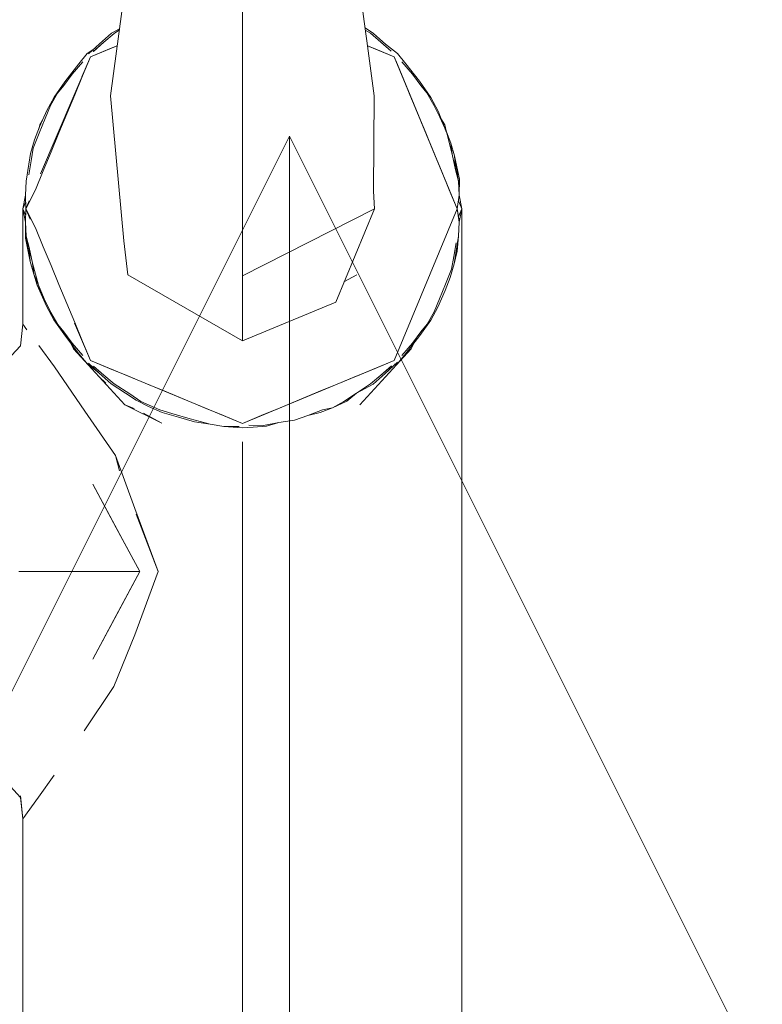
# Model space of a CAD drawing. Header units: millimetres. Extents: x 2 to 902, y -447 to 199.
# Tile 908 of 1056: x 69.4256 to 69.5238, y 146.0573 to 146.1875. Entities that reach past the tile are written whole.
import ezdxf

# ---------------------------------------------------------------- set-up
doc = ezdxf.new("R2010")
doc.units = ezdxf.units.MM
doc.header["$MEASUREMENT"] = 0
doc.layers.add('AF-Peça de utilização', color=9, linetype='Continuous', lineweight=18)
doc.layers.add('IFC-Elemento de mobília-Contorno', color=152, linetype='Continuous', lineweight=5)

msp = doc.modelspace()

# ---------------------------------------------------------------- linework, layer by layer
at = {"layer": 'AF-Peça de utilização'}
for p, q in [((69.46131, 146.17216), (69.39881, 146.04716)), ((69.46131, 145.92216), (69.46131, 146.17216)), ((69.52381, 146.04716), (69.46131, 146.17216))]:
    msp.add_line(p, q, dxfattribs=at)
at = {"layer": 'IFC-Elemento de mobília-Contorno', "color": 7, "lineweight": 5}
for p, q in [((69.45507, 146.17829), (69.45507, 146.19579)), ((69.45507, 146.17829), (69.45507, 146.19579)), ((69.43762, 146.17749), (69.43915, 146.18865)), ((69.43762, 146.17749), (69.43915, 146.18865)), ((69.47099, 146.18865), (69.4714, 146.18566)), ((69.47099, 146.18865), (69.4714, 146.18566)), ((69.43618, 146.18434), (69.43778, 146.18576)), ((69.43618, 146.18434), (69.43778, 146.18576)), ((69.43674, 146.18456), (69.43813, 146.18574)), ((69.43674, 146.18456), (69.43813, 146.18574)), ((69.43778, 146.18576), (69.43883, 146.18633)), ((69.43778, 146.18576), (69.43883, 146.18633)), ((69.43813, 146.18574), (69.43881, 146.1862)), ((69.43813, 146.18574), (69.43881, 146.1862)), ((69.47129, 146.18645), (69.47241, 146.18572)), ((69.47129, 146.18645), (69.47241, 146.18572)), ((69.47133, 146.18618), (69.47201, 146.18575)), ((69.47133, 146.18618), (69.47201, 146.18575)), ((69.4714, 146.18566), (69.47153, 146.18474)), ((69.4714, 146.18566), (69.47153, 146.18474)), ((69.47201, 146.18575), (69.47338, 146.18459)), ((69.47201, 146.18575), (69.47338, 146.18459)), ((69.47241, 146.18572), (69.47399, 146.18431)), ((69.47241, 146.18572), (69.47399, 146.18431)), ((69.43475, 146.18304), (69.43618, 146.18434)), ((69.43475, 146.18304), (69.43618, 146.18434)), ((69.43533, 146.18333), (69.43674, 146.18456)), ((69.43537, 146.18336), (69.43674, 146.18456)), ((69.47153, 146.18474), (69.47252, 146.17749)), ((69.47153, 146.18474), (69.47252, 146.17749)), ((69.47338, 146.18459), (69.47475, 146.18338)), ((69.47338, 146.18459), (69.47475, 146.18338)), ((69.47399, 146.18431), (69.47558, 146.18306)), ((69.47399, 146.18431), (69.47558, 146.18306)), ((69.43345, 146.18172), (69.43457, 146.18306)), ((69.43345, 146.18172), (69.43457, 146.18306)), ((69.43457, 146.18306), (69.43536, 146.18359)), ((69.43457, 146.18306), (69.43536, 146.18359)), ((69.43457, 146.18306), (69.43534, 146.18358)), ((69.43457, 146.18306), (69.43534, 146.18358)), ((69.43457, 146.18306), (69.43494, 146.18322)), ((69.43457, 146.18306), (69.43495, 146.18322)), ((69.43457, 146.18306), (69.43495, 146.18322)), ((69.43457, 146.18306), (69.43495, 146.18322)), ((69.43457, 146.18306), (69.43494, 146.18322)), ((69.43457, 146.18306), (69.43495, 146.18322)), ((69.43499, 146.18264), (69.43853, 146.18411)), ((69.43499, 146.18264), (69.43853, 146.18411)), ((69.43499, 146.18264), (69.4375, 146.18368)), ((69.43499, 146.18264), (69.4375, 146.18368)), ((69.4375, 146.18368), (69.43853, 146.18411)), ((69.4375, 146.18368), (69.43853, 146.18411)), ((69.47161, 146.18411), (69.47515, 146.18264)), ((69.47161, 146.18411), (69.47264, 146.18368)), ((69.47161, 146.18411), (69.47515, 146.18264)), ((69.47161, 146.18411), (69.47264, 146.18368)), ((69.47264, 146.18368), (69.47515, 146.18264)), ((69.47264, 146.18368), (69.47515, 146.18264)), ((69.47558, 146.18306), (69.47669, 146.18173)), ((69.47558, 146.18306), (69.47669, 146.18173)), ((69.4284, 146.16716), (69.43499, 146.18264)), ((69.43161, 146.17935), (69.43345, 146.18172)), ((69.43161, 146.17935), (69.43345, 146.18172)), ((69.43257, 146.18033), (69.43399, 146.18197)), ((69.43257, 146.18033), (69.43399, 146.18197)), ((69.43387, 146.18001), (69.43499, 146.18264)), ((69.43395, 146.18013), (69.43499, 146.18264)), ((69.43395, 146.18013), (69.43499, 146.18264)), ((69.47515, 146.18264), (69.47528, 146.18233)), ((69.47515, 146.18264), (69.47528, 146.18233)), ((69.47515, 146.18264), (69.48347, 146.16255)), ((69.47515, 146.18264), (69.47619, 146.18013)), ((69.47528, 146.18233), (69.47535, 146.18216)), ((69.47528, 146.18233), (69.47619, 146.18013)), ((69.47535, 146.18216), (69.48347, 146.16255)), ((69.47615, 146.18198), (69.47756, 146.18035)), ((69.47615, 146.18198), (69.47756, 146.18035)), ((69.47669, 146.18173), (69.47847, 146.17943)), ((69.47669, 146.18173), (69.47847, 146.17943)), ((69.43017, 146.1773), (69.43161, 146.17935)), ((69.43017, 146.1773), (69.43161, 146.17935)), ((69.43149, 146.17883), (69.43257, 146.18033)), ((69.43149, 146.17883), (69.43257, 146.18033)), ((69.43291, 146.17762), (69.43395, 146.18013)), ((69.43291, 146.17762), (69.43395, 146.18013)), ((69.47619, 146.18013), (69.47723, 146.17762)), ((69.47619, 146.18013), (69.47723, 146.17762)), ((69.47756, 146.18035), (69.47865, 146.17883)), ((69.47756, 146.18035), (69.47865, 146.17883)), ((69.47847, 146.17943), (69.48001, 146.17724)), ((69.47847, 146.17943), (69.48001, 146.17725)), ((69.42972, 146.17621), (69.43065, 146.17781)), ((69.42972, 146.17621), (69.43065, 146.17781)), ((69.43065, 146.17781), (69.43149, 146.17883)), ((69.43065, 146.17781), (69.43149, 146.17883)), ((69.45507, 146.16411), (69.45507, 146.17829)), ((69.45507, 146.16411), (69.45507, 146.17829)), ((69.47865, 146.17883), (69.47945, 146.17788)), ((69.47865, 146.17883), (69.47945, 146.17788)), ((69.47945, 146.17788), (69.48039, 146.17626)), ((69.47945, 146.17788), (69.48039, 146.17626)), ((69.42921, 146.17556), (69.43017, 146.1773)), ((69.42921, 146.17556), (69.43017, 146.1773)), ((69.43187, 146.1751), (69.43291, 146.17762)), ((69.43187, 146.1751), (69.43291, 146.17762)), ((69.43762, 146.17749), (69.43942, 146.15829)), ((69.43762, 146.17749), (69.43942, 146.15829)), ((69.47242, 146.16486), (69.47252, 146.17749)), ((69.47242, 146.16486), (69.47252, 146.17749)), ((69.47723, 146.17762), (69.47827, 146.1751)), ((69.47723, 146.17762), (69.47827, 146.1751)), ((69.48001, 146.17725), (69.48098, 146.17545)), ((69.48001, 146.17724), (69.48098, 146.17545)), ((69.42827, 146.17336), (69.42921, 146.17556)), ((69.42827, 146.17336), (69.42921, 146.17556)), ((69.42899, 146.17447), (69.42972, 146.17621)), ((69.42899, 146.17447), (69.42972, 146.17621)), ((69.48039, 146.17626), (69.48127, 146.17447)), ((69.48039, 146.17626), (69.48127, 146.17447)), ((69.48098, 146.17545), (69.48207, 146.17265)), ((69.48098, 146.17545), (69.48207, 146.17265)), ((69.4282, 146.17252), (69.42899, 146.17447)), ((69.4282, 146.17252), (69.42899, 146.17447)), ((69.42828, 146.17366), (69.42861, 146.17415)), ((69.42828, 146.17366), (69.42861, 146.17415)), ((69.42828, 146.17366), (69.42861, 146.17415)), ((69.42828, 146.17366), (69.42861, 146.17415)), ((69.43083, 146.17259), (69.43187, 146.1751)), ((69.43083, 146.17259), (69.43187, 146.1751)), ((69.47827, 146.1751), (69.47931, 146.17259)), ((69.47827, 146.1751), (69.47931, 146.17259)), ((69.48119, 146.17467), (69.48205, 146.1727)), ((69.48119, 146.17467), (69.48205, 146.1727)), ((69.48141, 146.17434), (69.48186, 146.17366)), ((69.48141, 146.17433), (69.48186, 146.17366)), ((69.48141, 146.17433), (69.48186, 146.17366)), ((69.48141, 146.17433), (69.48186, 146.17366)), ((69.42759, 146.17165), (69.42827, 146.17336)), ((69.42759, 146.17165), (69.42827, 146.17336)), ((69.42816, 146.1731), (69.42828, 146.17366)), ((69.42816, 146.1731), (69.42828, 146.17366)), ((69.42816, 146.17309), (69.42828, 146.17366)), ((69.42816, 146.1731), (69.42828, 146.17366)), ((69.42979, 146.17008), (69.43083, 146.17259)), ((69.42979, 146.17008), (69.43083, 146.17259)), ((69.47931, 146.17259), (69.48035, 146.17008)), ((69.47931, 146.17259), (69.48035, 146.17008)), ((69.48186, 146.17366), (69.48207, 146.17265)), ((69.48186, 146.17366), (69.48206, 146.17266)), ((69.48186, 146.17366), (69.48207, 146.17265)), ((69.48186, 146.17366), (69.48206, 146.17266)), ((69.48205, 146.1727), (69.48282, 146.16975)), ((69.48205, 146.1727), (69.48262, 146.17121)), ((69.48205, 146.1727), (69.48282, 146.16975)), ((69.48205, 146.1727), (69.48262, 146.17121)), ((69.42706, 146.16984), (69.42759, 146.17165)), ((69.42706, 146.16984), (69.42759, 146.17165)), ((69.4274, 146.17056), (69.4282, 146.17252)), ((69.4274, 146.17056), (69.4282, 146.17252)), ((69.42713, 146.16888), (69.4274, 146.17056)), ((69.42713, 146.16888), (69.4274, 146.17056)), ((69.42875, 146.16757), (69.42979, 146.17008)), ((69.42875, 146.16757), (69.42979, 146.17008)), ((69.48035, 146.17008), (69.48139, 146.16757)), ((69.48035, 146.17008), (69.48139, 146.16757)), ((69.48262, 146.17121), (69.48282, 146.16975)), ((69.48262, 146.17121), (69.48312, 146.16953)), ((69.48262, 146.17121), (69.48282, 146.16975)), ((69.48262, 146.17121), (69.48312, 146.16953)), ((69.42683, 146.16705), (69.42713, 146.16888)), ((69.42683, 146.16705), (69.42713, 146.16888)), ((69.42684, 146.16843), (69.42706, 146.16984)), ((69.42684, 146.16843), (69.42706, 146.16984)), ((69.48282, 146.16975), (69.48327, 146.1677)), ((69.48282, 146.16975), (69.48327, 146.1677)), ((69.48312, 146.16953), (69.48327, 146.1677)), ((69.48312, 146.16953), (69.48364, 146.1662)), ((69.48312, 146.16953), (69.48376, 146.16644)), ((69.48312, 146.16953), (69.48364, 146.1662)), ((69.48312, 146.16953), (69.48327, 146.1677)), ((69.48312, 146.16953), (69.48376, 146.16644)), ((69.4265, 146.1662), (69.42684, 146.16843)), ((69.4265, 146.1662), (69.42684, 146.16843)), ((69.42771, 146.16506), (69.42875, 146.16757)), ((69.42771, 146.16506), (69.42875, 146.16757)), ((69.48139, 146.16757), (69.48243, 146.16506)), ((69.48139, 146.16757), (69.48243, 146.16506)), ((69.48327, 146.1677), (69.48364, 146.1662)), ((69.48327, 146.1677), (69.48364, 146.1662)), ((69.42639, 146.16434), (69.4265, 146.1662)), ((69.42639, 146.16434), (69.4265, 146.1662)), ((69.48364, 146.1662), (69.48375, 146.16434)), ((69.48364, 146.1662), (69.48375, 146.16434)), ((69.48375, 146.16434), (69.48376, 146.16644)), ((69.48375, 146.16434), (69.48376, 146.16644)), ((69.42644, 146.16255), (69.42771, 146.16506)), ((69.42644, 146.16255), (69.42771, 146.16506)), ((69.47242, 146.16486), (69.47253, 146.16255)), ((69.47242, 146.16486), (69.47253, 146.16255)), ((69.48243, 146.16506), (69.48347, 146.16255)), ((69.48243, 146.16506), (69.48347, 146.16255)), ((69.42607, 146.16255), (69.42639, 146.16434)), ((69.42607, 146.16255), (69.42639, 146.16434)), ((69.42639, 146.16434), (69.42644, 146.16255)), ((69.42639, 146.16434), (69.42644, 146.16255)), ((69.42644, 146.16255), (69.42688, 146.1636)), ((69.42644, 146.16255), (69.42688, 146.1636)), ((69.45507, 146.15366), (69.45507, 146.16411)), ((69.45507, 146.15366), (69.45507, 146.16411)), ((69.48347, 146.16255), (69.48375, 146.16434)), ((69.48347, 146.16255), (69.48375, 146.16434)), ((69.48364, 146.1636), (69.48407, 146.16255)), ((69.48364, 146.1636), (69.48407, 146.16255)), ((69.48364, 146.1636), (69.48407, 146.16255)), ((69.48364, 146.1636), (69.48407, 146.16255)), ((69.48375, 146.16434), (69.48407, 146.16255)), ((69.48375, 146.16434), (69.48407, 146.16255)), ((69.42607, 146.16255), (69.42642, 146.16339)), ((69.42607, 146.16255), (69.42642, 146.16339)), ((69.42607, 146.16255), (69.42642, 146.16338)), ((69.42607, 146.16255), (69.42642, 146.16338)), ((69.42607, 146.15873), (69.42607, 146.16255)), ((69.42607, 146.16255), (69.42642, 146.16172)), ((69.42607, 146.16255), (69.42639, 146.16077)), ((69.42607, 146.16255), (69.42642, 146.16172)), ((69.42607, 146.15873), (69.42607, 146.16255)), ((69.42607, 146.16255), (69.42639, 146.16077)), ((69.42607, 146.16255), (69.42642, 146.16172)), ((69.42607, 146.16255), (69.42642, 146.16172)), ((69.42639, 146.16077), (69.42644, 146.16255)), ((69.42639, 146.16077), (69.42644, 146.16255)), ((69.42644, 146.16255), (69.42771, 146.16004)), ((69.42644, 146.16255), (69.42704, 146.16116)), ((69.42644, 146.16255), (69.42771, 146.16004)), ((69.42644, 146.16255), (69.42704, 146.16116)), ((69.45507, 146.15366), (69.47253, 146.16255)), ((69.45507, 146.15366), (69.47253, 146.16255)), ((69.46742, 146.15021), (69.47253, 146.16255)), ((69.46742, 146.15021), (69.47253, 146.16255)), ((69.47515, 146.14247), (69.48347, 146.16255)), ((69.47515, 146.14247), (69.48347, 146.16255)), ((69.48347, 146.16255), (69.48364, 146.16151)), ((69.48347, 146.16255), (69.48375, 146.16077)), ((69.48364, 146.16151), (69.48407, 146.16255)), ((69.48364, 146.16151), (69.48407, 146.16255)), ((69.48364, 146.16151), (69.48407, 146.16255)), ((69.48364, 146.16151), (69.48407, 146.16255)), ((69.48375, 146.16077), (69.48407, 146.16255)), ((69.48375, 146.16077), (69.48407, 146.16255)), ((69.48407, 146.13055), (69.48407, 146.16255)), ((69.48407, 146.13055), (69.48407, 146.16255)), ((69.48364, 146.16151), (69.48375, 146.16077)), ((69.42638, 146.15867), (69.42639, 146.16077)), ((69.42638, 146.15867), (69.42639, 146.16077)), ((69.42639, 146.16077), (69.4265, 146.15892)), ((69.42639, 146.16077), (69.4265, 146.15892)), ((69.42771, 146.16004), (69.42875, 146.15753)), ((69.42771, 146.16004), (69.42875, 146.15753)), ((69.48364, 146.15892), (69.48375, 146.16077)), ((69.48364, 146.15892), (69.48375, 146.16077)), ((69.42607, 146.15491), (69.42607, 146.15873)), ((69.42607, 146.15108), (69.42607, 146.15873)), ((69.42607, 146.15491), (69.42607, 146.15873)), ((69.42638, 146.15867), (69.42702, 146.15559)), ((69.42638, 146.15867), (69.42702, 146.15559)), ((69.4265, 146.15892), (69.42687, 146.15742)), ((69.4265, 146.15892), (69.42702, 146.15559)), ((69.4265, 146.15892), (69.42687, 146.15742)), ((69.4265, 146.15892), (69.42702, 146.15559)), ((69.43942, 146.15829), (69.43995, 146.15382)), ((69.43942, 146.15829), (69.43995, 146.15382)), ((69.4833, 146.15668), (69.48364, 146.15892)), ((69.4833, 146.15668), (69.48364, 146.15892)), ((69.48348, 146.15693), (69.48364, 146.15892)), ((69.48348, 146.15693), (69.48364, 146.15892)), ((69.42687, 146.15742), (69.42732, 146.15536)), ((69.42687, 146.15742), (69.42702, 146.15559)), ((69.42687, 146.15742), (69.42732, 146.15536)), ((69.42687, 146.15742), (69.42702, 146.15559)), ((69.42875, 146.15753), (69.42979, 146.15502)), ((69.42875, 146.15753), (69.42979, 146.15502)), ((69.48301, 146.15622), (69.48332, 146.15805)), ((69.48301, 146.15622), (69.48332, 146.15805)), ((69.48274, 146.15455), (69.48301, 146.15622)), ((69.48274, 146.15455), (69.48301, 146.15622)), ((69.48308, 146.15528), (69.48348, 146.15693)), ((69.48308, 146.15528), (69.48348, 146.15693)), ((69.48308, 146.15528), (69.4833, 146.15668)), ((69.48308, 146.15528), (69.4833, 146.15668)), ((69.42607, 146.15108), (69.42607, 146.15491)), ((69.42607, 146.15108), (69.42607, 146.15491)), ((69.42702, 146.15559), (69.42752, 146.15389)), ((69.42702, 146.15559), (69.42752, 146.15389)), ((69.42732, 146.15536), (69.4281, 146.15242)), ((69.42732, 146.15536), (69.42752, 146.15389)), ((69.42732, 146.15536), (69.4281, 146.15242)), ((69.42732, 146.15536), (69.42752, 146.15389)), ((69.42979, 146.15502), (69.43083, 146.15251)), ((69.42979, 146.15502), (69.43083, 146.15251)), ((69.48194, 146.15259), (69.48274, 146.15455)), ((69.48194, 146.15259), (69.48274, 146.15455)), ((69.48255, 146.15346), (69.48308, 146.15528)), ((69.48255, 146.15346), (69.48308, 146.15528)), ((69.42752, 146.15389), (69.42794, 146.15244)), ((69.42752, 146.15389), (69.4281, 146.15242)), ((69.42752, 146.15389), (69.42794, 146.15244)), ((69.42752, 146.15389), (69.4281, 146.15242)), ((69.43995, 146.15382), (69.45507, 146.14509)), ((69.43995, 146.15382), (69.45507, 146.14509)), ((69.45507, 146.14725), (69.45507, 146.15366)), ((69.45507, 146.14725), (69.45507, 146.15366)), ((69.46851, 146.15286), (69.47019, 146.15382)), ((69.46851, 146.15286), (69.47019, 146.15382)), ((69.48187, 146.15174), (69.48255, 146.15346)), ((69.48187, 146.15174), (69.48255, 146.15346)), ((69.42794, 146.15244), (69.42916, 146.14966)), ((69.42794, 146.15244), (69.42887, 146.15064)), ((69.42794, 146.15244), (69.42916, 146.14966)), ((69.42794, 146.15244), (69.42887, 146.15064)), ((69.4281, 146.15242), (69.42887, 146.15064)), ((69.4281, 146.15242), (69.42887, 146.15064)), ((69.43083, 146.15251), (69.43187, 146.15)), ((69.43083, 146.15251), (69.43187, 146.15)), ((69.48093, 146.14954), (69.48187, 146.15174)), ((69.48093, 146.14954), (69.48187, 146.15174)), ((69.48115, 146.15065), (69.48194, 146.15259)), ((69.48115, 146.15065), (69.48194, 146.15259)), ((69.42607, 146.14726), (69.42607, 146.15108)), ((69.42607, 146.14726), (69.42607, 146.15108)), ((69.42887, 146.15064), (69.42975, 146.14884)), ((69.42887, 146.15064), (69.42975, 146.14884)), ((69.48042, 146.1489), (69.48115, 146.15065)), ((69.48042, 146.1489), (69.48115, 146.15065)), ((69.42916, 146.14966), (69.43013, 146.14787)), ((69.42916, 146.14966), (69.43013, 146.14787)), ((69.43187, 146.15), (69.43291, 146.14749)), ((69.43187, 146.15), (69.43291, 146.14749)), ((69.45507, 146.14509), (69.46742, 146.15021)), ((69.45507, 146.14509), (69.46742, 146.15021)), ((69.47998, 146.14781), (69.48093, 146.14954)), ((69.47998, 146.14781), (69.48093, 146.14954)), ((69.42975, 146.14884), (69.43069, 146.14723)), ((69.42975, 146.14884), (69.43069, 146.14723)), ((69.43013, 146.14787), (69.43167, 146.14568)), ((69.43013, 146.14787), (69.43167, 146.14568)), ((69.47949, 146.1473), (69.48042, 146.1489)), ((69.47949, 146.1473), (69.48042, 146.1489)), ((69.42573, 146.14443), (69.42607, 146.14726)), ((69.42573, 146.14443), (69.42607, 146.14726)), ((69.42607, 146.14726), (69.42659, 146.14654)), ((69.43069, 146.14723), (69.43149, 146.14627)), ((69.43069, 146.14723), (69.43149, 146.14627)), ((69.43288, 146.14743), (69.43499, 146.14247)), ((69.43291, 146.14749), (69.43395, 146.14498)), ((69.43291, 146.14749), (69.43395, 146.14498)), ((69.45507, 146.14509), (69.45507, 146.14725)), ((69.45507, 146.14509), (69.45507, 146.14725)), ((69.47853, 146.14576), (69.47998, 146.14781)), ((69.47853, 146.14576), (69.47998, 146.14781)), ((69.47865, 146.14627), (69.47949, 146.1473)), ((69.47865, 146.14627), (69.47949, 146.1473)), ((69.43149, 146.14627), (69.43258, 146.14477)), ((69.43149, 146.14627), (69.43258, 146.14477)), ((69.43167, 146.14568), (69.43345, 146.14337)), ((69.43167, 146.14568), (69.43345, 146.14337)), ((69.47669, 146.14338), (69.47853, 146.14576)), ((69.47669, 146.14338), (69.47853, 146.14576)), ((69.47757, 146.14478), (69.47865, 146.14627)), ((69.47757, 146.14478), (69.47865, 146.14627)), ((69.42397, 146.14252), (69.42573, 146.14443)), ((69.42397, 146.14252), (69.42573, 146.14443)), ((69.42816, 146.14446), (69.43024, 146.14165)), ((69.43241, 146.14471), (69.43275, 146.14403)), ((69.43241, 146.14471), (69.43275, 146.14403)), ((69.43248, 146.14462), (69.43275, 146.14403)), ((69.43248, 146.14462), (69.43275, 146.14403)), ((69.43258, 146.14477), (69.43399, 146.14313)), ((69.43258, 146.14477), (69.43399, 146.14313)), ((69.43275, 146.14403), (69.43613, 146.14032)), ((69.43275, 146.14403), (69.43613, 146.14032)), ((69.43275, 146.14403), (69.43362, 146.14316)), ((69.43395, 146.14498), (69.43499, 146.14247)), ((69.43395, 146.14498), (69.43499, 146.14247)), ((69.47062, 146.13661), (69.47739, 146.14403)), ((69.47062, 146.13661), (69.47739, 146.14403)), ((69.47615, 146.14314), (69.47757, 146.14478)), ((69.47615, 146.14314), (69.47757, 146.14478)), ((69.47739, 146.14403), (69.47773, 146.14473)), ((69.47739, 146.14403), (69.47773, 146.14473)), ((69.47739, 146.14403), (69.47773, 146.14473)), ((69.47739, 146.14403), (69.47773, 146.14473)), ((69.43345, 146.14337), (69.43467, 146.14192)), ((69.43345, 146.14337), (69.43346, 146.14326)), ((69.43345, 146.14337), (69.43467, 146.14192)), ((69.47548, 146.14193), (69.47669, 146.14338)), ((69.47558, 146.14204), (69.47669, 146.14338)), ((69.43024, 146.14165), (69.43426, 146.13579)), ((69.43024, 146.14165), (69.43426, 146.13579)), ((69.43454, 146.14207), (69.43615, 146.14079)), ((69.43454, 146.14206), (69.43615, 146.14079)), ((69.43472, 146.14211), (69.43615, 146.14079)), ((69.43472, 146.14211), (69.43615, 146.14079)), ((69.43499, 146.14247), (69.4375, 146.14143)), ((69.43499, 146.14247), (69.45507, 146.13415)), ((69.43499, 146.14247), (69.4375, 146.14143)), ((69.43499, 146.14247), (69.45507, 146.13415)), ((69.43539, 146.14173), (69.43676, 146.14052)), ((69.43539, 146.14173), (69.43676, 146.14052)), ((69.4375, 146.14143), (69.44001, 146.14039)), ((69.4375, 146.14143), (69.44001, 146.14039)), ((69.45507, 146.13415), (69.47515, 146.14247)), ((69.45507, 146.13415), (69.47515, 146.14247)), ((69.46986, 146.14028), (69.47264, 146.14143)), ((69.46986, 146.14028), (69.47264, 146.14143)), ((69.47264, 146.14143), (69.47515, 146.14247)), ((69.47264, 146.14143), (69.47515, 146.14247)), ((69.4734, 146.14054), (69.47481, 146.14178)), ((69.4734, 146.14054), (69.47477, 146.14174)), ((69.47396, 146.14077), (69.47558, 146.14224)), ((69.47396, 146.14077), (69.47558, 146.14224)), ((69.47518, 146.14188), (69.47559, 146.14205)), ((69.47518, 146.14188), (69.47558, 146.14204)), ((69.47518, 146.14188), (69.47558, 146.14204)), ((69.47518, 146.14188), (69.47558, 146.14204)), ((69.47518, 146.14188), (69.47558, 146.14204)), ((69.47518, 146.14188), (69.47558, 146.14204)), ((69.4752, 146.14198), (69.47539, 146.14207)), ((69.43613, 146.14032), (69.43952, 146.13662)), ((69.43613, 146.14032), (69.43701, 146.13949)), ((69.43613, 146.14032), (69.43952, 146.13662)), ((69.43613, 146.14032), (69.43701, 146.13949)), ((69.43615, 146.14079), (69.43773, 146.13939)), ((69.43615, 146.14079), (69.43773, 146.13939)), ((69.43676, 146.14052), (69.43813, 146.13937)), ((69.43676, 146.14052), (69.43813, 146.13937)), ((69.44001, 146.14039), (69.44252, 146.13935)), ((69.44001, 146.14039), (69.44252, 146.13935)), ((69.46762, 146.13935), (69.47013, 146.14039)), ((69.46762, 146.13935), (69.47013, 146.14039)), ((69.47062, 146.13661), (69.47401, 146.14032)), ((69.47062, 146.13661), (69.47401, 146.14032)), ((69.47201, 146.13937), (69.4734, 146.14054)), ((69.47201, 146.13937), (69.4734, 146.14054)), ((69.47236, 146.13935), (69.47396, 146.14077)), ((69.47236, 146.13935), (69.47396, 146.14077)), ((69.43773, 146.13939), (69.43964, 146.13814)), ((69.43773, 146.13939), (69.43964, 146.13814)), ((69.43813, 146.13937), (69.4402, 146.13806)), ((69.43813, 146.13937), (69.4402, 146.13806)), ((69.44252, 146.13935), (69.44503, 146.13831)), ((69.44252, 146.13935), (69.44503, 146.13831)), ((69.46511, 146.13831), (69.46762, 146.13935)), ((69.46511, 146.13831), (69.46762, 146.13935)), ((69.47018, 146.13815), (69.47201, 146.13937)), ((69.47018, 146.13815), (69.47201, 146.13937)), ((69.47018, 146.13815), (69.47236, 146.13935)), ((69.47018, 146.13815), (69.47236, 146.13935)), ((69.43964, 146.13814), (69.44105, 146.13723)), ((69.43964, 146.13814), (69.44105, 146.13723)), ((69.4402, 146.13806), (69.44167, 146.13705)), ((69.4402, 146.13806), (69.44167, 146.13705)), ((69.44503, 146.13831), (69.44754, 146.13728)), ((69.44503, 146.13831), (69.44754, 146.13728)), ((69.4626, 146.13728), (69.46511, 146.13831)), ((69.4626, 146.13728), (69.46511, 146.13831)), ((69.46847, 146.13704), (69.47018, 146.13815)), ((69.46847, 146.13704), (69.47018, 146.13815)), ((69.46888, 146.13711), (69.47018, 146.13815)), ((69.46888, 146.13711), (69.47018, 146.13815)), ((69.43952, 146.13662), (69.44441, 146.13417)), ((69.43952, 146.13662), (69.44078, 146.13613)), ((69.43952, 146.13662), (69.44441, 146.13417)), ((69.44105, 146.13723), (69.44267, 146.13639)), ((69.44105, 146.13723), (69.44267, 146.13639)), ((69.44167, 146.13705), (69.44414, 146.13594)), ((69.44167, 146.13705), (69.44414, 146.13594)), ((69.44267, 146.13639), (69.44448, 146.13562)), ((69.44267, 146.13639), (69.44448, 146.13562)), ((69.44754, 146.13728), (69.45005, 146.13623)), ((69.44754, 146.13728), (69.45005, 146.13623)), ((69.45005, 146.13623), (69.45256, 146.1352)), ((69.45005, 146.13623), (69.45256, 146.1352)), ((69.45758, 146.1352), (69.46009, 146.13623)), ((69.45758, 146.1352), (69.46009, 146.13623)), ((69.46009, 146.13623), (69.4626, 146.13728)), ((69.46009, 146.13623), (69.4626, 146.13728)), ((69.46534, 146.13562), (69.46698, 146.1362)), ((69.46534, 146.13562), (69.46698, 146.1362)), ((69.46568, 146.13596), (69.46698, 146.1362)), ((69.46568, 146.13596), (69.46698, 146.1362)), ((69.46698, 146.1362), (69.46888, 146.13711)), ((69.46698, 146.1362), (69.46888, 146.13711)), ((69.46698, 146.1362), (69.46847, 146.13704)), ((69.46698, 146.1362), (69.46847, 146.13704)), ((69.43426, 146.13579), (69.43828, 146.12993)), ((69.442, 146.13553), (69.44441, 146.13417)), ((69.44414, 146.13594), (69.44575, 146.13548)), ((69.44414, 146.13594), (69.44575, 146.13548)), ((69.44448, 146.13562), (69.44665, 146.13497)), ((69.44448, 146.13562), (69.44665, 146.13497)), ((69.44575, 146.13548), (69.44817, 146.13475)), ((69.44575, 146.13548), (69.44817, 146.13475)), ((69.44665, 146.13497), (69.44873, 146.13438)), ((69.44665, 146.13497), (69.44873, 146.13438)), ((69.45256, 146.1352), (69.45507, 146.13415)), ((69.45256, 146.1352), (69.45507, 146.13415)), ((69.45507, 146.13415), (69.45758, 146.1352)), ((69.45507, 146.13415), (69.45758, 146.1352)), ((69.46197, 146.13458), (69.46371, 146.1352)), ((69.46371, 146.1352), (69.46568, 146.13596)), ((69.46371, 146.1352), (69.46568, 146.13596)), ((69.46371, 146.1352), (69.46534, 146.13562)), ((69.46371, 146.1352), (69.46534, 146.13562)), ((69.44817, 146.13475), (69.45082, 146.13405)), ((69.44817, 146.13475), (69.45082, 146.13405)), ((69.44873, 146.13438), (69.45082, 146.13405)), ((69.44873, 146.13438), (69.45082, 146.13405)), ((69.45082, 146.13405), (69.45264, 146.13373)), ((69.45082, 146.13405), (69.45264, 146.13373)), ((69.45264, 146.13373), (69.45464, 146.13373)), ((69.45264, 146.13373), (69.45507, 146.13356)), ((69.45264, 146.13373), (69.45464, 146.13373)), ((69.45264, 146.13373), (69.45507, 146.13356)), ((69.45507, 146.13356), (69.45649, 146.13364)), ((69.45507, 146.13356), (69.45649, 146.13364)), ((69.45592, 146.13391), (69.45786, 146.13389)), ((69.45592, 146.13391), (69.45786, 146.13389)), ((69.45649, 146.13364), (69.45825, 146.13377)), ((69.45649, 146.13364), (69.45825, 146.13377)), ((69.45786, 146.13389), (69.45988, 146.13427)), ((69.45786, 146.13389), (69.45988, 146.13427)), ((69.45825, 146.13377), (69.45988, 146.13427)), ((69.45825, 146.13377), (69.45988, 146.13427)), ((69.45988, 146.13427), (69.46197, 146.13458)), ((69.45507, 146.03455), (69.45507, 146.13173)), ((69.45507, 146.03455), (69.45507, 146.13173)), ((69.43828, 146.12993), (69.44087, 146.1229)), ((69.43828, 146.12993), (69.43883, 146.12788)), ((69.43828, 146.12993), (69.44087, 146.1229)), ((69.48407, 146.09856), (69.48407, 146.13055)), ((69.48407, 146.09856), (69.48407, 146.13055)), ((69.43529, 146.12614), (69.43918, 146.1189)), ((69.43529, 146.12614), (69.4384, 146.12035)), ((69.43529, 146.12614), (69.43918, 146.1189)), ((69.43529, 146.12614), (69.4384, 146.12035)), ((69.44087, 146.1229), (69.44396, 146.11455)), ((69.44087, 146.1229), (69.44396, 146.11455)), ((69.44103, 146.12216), (69.44249, 146.11836)), ((69.4384, 146.12035), (69.44151, 146.11455)), ((69.4384, 146.12035), (69.44151, 146.11455)), ((69.43918, 146.1189), (69.44151, 146.11455)), ((69.43918, 146.1189), (69.44151, 146.11455)), ((69.44249, 146.11836), (69.44396, 146.11455)), ((69.44249, 146.11836), (69.44396, 146.11455)), ((69.42554, 146.11455), (69.44151, 146.11455)), ((69.4384, 146.10876), (69.44151, 146.11455)), ((69.4384, 146.10876), (69.44151, 146.11455)), ((69.43918, 146.11021), (69.44151, 146.11455)), ((69.43918, 146.11021), (69.44151, 146.11455)), ((69.44087, 146.10621), (69.44396, 146.11455)), ((69.44087, 146.10621), (69.44396, 146.11455)), ((69.43529, 146.10297), (69.43918, 146.11021)), ((69.43529, 146.10297), (69.43918, 146.11021)), ((69.43529, 146.10297), (69.4384, 146.10876)), ((69.43529, 146.10297), (69.4384, 146.10876)), ((69.4381, 146.09934), (69.44087, 146.10621)), ((69.4381, 146.09934), (69.44087, 146.10621)), ((69.43415, 146.09348), (69.4381, 146.09934)), ((69.43415, 146.09348), (69.4381, 146.09934)), ((69.48407, 146.03455), (69.48407, 146.09856)), ((69.42813, 146.08474), (69.4302, 146.08762)), ((69.42813, 146.08474), (69.4302, 146.08762)), ((69.42397, 146.0866), (69.42573, 146.08468)), ((69.42397, 146.0866), (69.42573, 146.08468)), ((69.42573, 146.08468), (69.42574, 146.08491)), ((69.42573, 146.08468), (69.42574, 146.08491)), ((69.42573, 146.08468), (69.42607, 146.08186)), ((69.42573, 146.08468), (69.42607, 146.08186)), ((69.42574, 146.08491), (69.42607, 146.08186)), ((69.42574, 146.08491), (69.42607, 146.08186)), ((69.42607, 146.08186), (69.42813, 146.08474)), ((69.42607, 146.08186), (69.42813, 146.08474)), ((69.42607, 146.05821), (69.42607, 146.08186)), ((69.42607, 146.05821), (69.42607, 146.08186)), ((69.42607, 146.04638), (69.42607, 146.07003)), ((69.42607, 146.04638), (69.42607, 146.07003)), ((69.42607, 146.04638), (69.42607, 146.05821))]:
    msp.add_line(p, q, dxfattribs=at)

doc.saveas('drawing.dxf')
